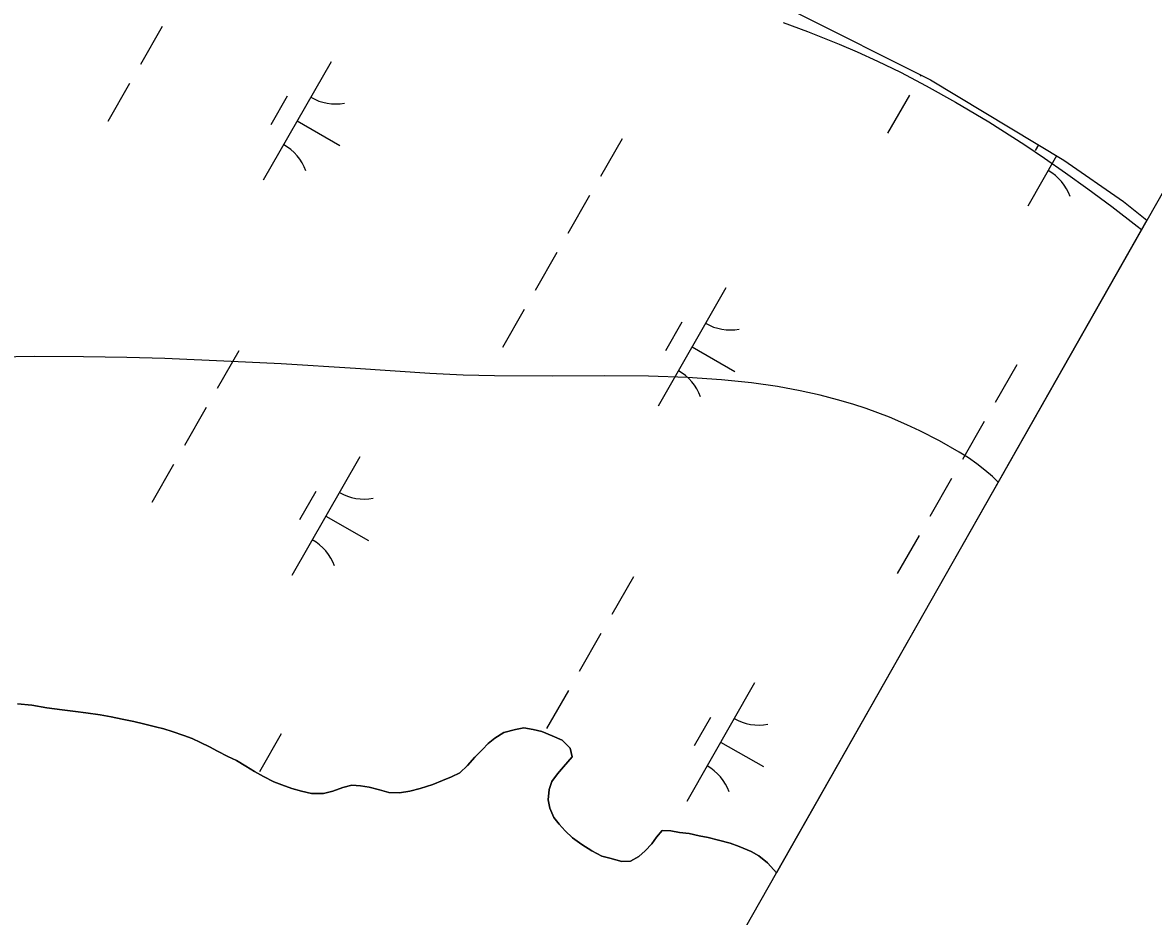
# Model space of a CAD drawing. Extents: x 3930721 to 3950824, y 220441 to 242861.
# Drawn here: x 3946155.7 to 3946569.2, y 230839.4 to 231166.4 of the extents above; entities that cross this region are included whole.
import ezdxf

# ---------------------------------------------------------------- set-up
doc = ezdxf.new("R2010")
doc.units = 0
for name, color, linetype in [('V-GRID-FRAM', 7, 'Continuous'), ('V-SITE-VEGE', 7, 'Continuous'), ('V-TOPO-SHOR', 7, 'Continuous'), ('V-WETL-SWMP', 7, 'Continuous')]:
    doc.layers.add(name, color=color, linetype=linetype)

msp = doc.modelspace()

# ---------------------------------------------------------------- linework, layer by layer
at = {"layer": 'V-GRID-FRAM'}
msp.add_lwpolyline([(3948829.04, 235080.94), (3941569.42, 222286.79), (3934009.8, 226348.12), (3941449.59, 239338.56), (3948829.04, 235080.94)], dxfattribs=at)
at = {"layer": 'V-SITE-VEGE'}
for p, q in [((3946433.82, 231166.4), (3946442.71, 231163.19)), ((3946442.71, 231163.19), (3946454.36, 231158.54)), ((3946454.36, 231158.54), (3946460.92, 231155.7)), ((3946460.92, 231155.7), (3946468.35, 231152.31)), ((3946468.35, 231152.31), (3946476.74, 231148.23)), ((3946476.74, 231148.23), (3946486.21, 231143.3)), ((3946486.21, 231143.3), (3946496.92, 231137.35)), ((3946496.92, 231137.35), (3946509.02, 231130.14)), ((3946509.02, 231130.14), (3946522.23, 231121.69)), ((3946522.23, 231121.69), (3946529.46, 231116.83)), ((3946529.46, 231116.83), (3946537.14, 231111.47)), ((3946537.14, 231111.47), (3946545.32, 231105.59)), ((3946545.32, 231105.59), (3946554.05, 231099.11)), ((3946554.05, 231099.11), (3946563.36, 231091.97)), ((3946563.36, 231091.97), (3946564.92, 231090.72)), ((3946564.92, 231090.72), (3946512.5, 230998.34)), ((3946159.94, 231044.25), (3946139.29, 231043.94)), ((3946178.03, 231044.18), (3946159.94, 231044.25)), ((3946193.88, 231043.89), (3946178.03, 231044.18)), ((3946207.76, 231043.48), (3946193.88, 231043.89)), ((3946232.04, 231042.48), (3946207.76, 231043.48)), ((3946250.24, 231041.52), (3946232.04, 231042.48)), ((3946277.51, 231039.87), (3946250.24, 231041.52)), ((3946304.71, 231038.06), (3946277.51, 231039.87)), ((3946316.9, 231037.44), (3946304.71, 231038.06)), ((3946328.31, 231037.15), (3946316.9, 231037.44)), ((3946349.68, 231037.1), (3946328.31, 231037.15)), ((3946368.35, 231037.19), (3946349.68, 231037.1)), ((3946384.65, 231037.07), (3946368.35, 231037.19)), ((3946398.9, 231036.6), (3946384.65, 231037.07)), ((3946411.36, 231035.78), (3946398.9, 231036.6)), ((3946422.25, 231034.64), (3946411.36, 231035.78)), ((3946431.76, 231033.26), (3946422.25, 231034.64)), ((3946440.09, 231031.72), (3946431.76, 231033.26)), ((3946447.37, 231030.09), (3946440.09, 231031.72)), ((3946453.73, 231028.42), (3946447.37, 231030.09)), ((3946459.3, 231026.78), (3946453.73, 231028.42)), ((3946464.17, 231025.18), (3946459.3, 231026.78)), ((3946472.69, 231022.01), (3946464.17, 231025.18)), ((3946479.08, 231019.3), (3946472.69, 231022.01)), ((3946483.86, 231017.07), (3946479.08, 231019.3)), ((3946491.04, 231013.4), (3946483.86, 231017.07)), ((3946498.22, 231009.31), (3946491.04, 231013.4)), ((3946501.58, 231007.17), (3946498.22, 231009.31)), ((3946504.72, 231004.95), (3946501.58, 231007.17)), ((3946507.65, 231002.66), (3946504.72, 231004.95)), ((3946510.38, 231000.32), (3946507.65, 231002.66)), ((3946512.5, 230998.34), (3946510.38, 231000.32))]:
    msp.add_line(p, q, dxfattribs=at)
at = {"layer": 'V-TOPO-SHOR'}
for points in [[(3945653.59, 231186.62), (3945681.82, 231182.95), (3945713.99, 231181.88), (3945757.31, 231183.71), (3945815.01, 231191.99), (3945903.67, 231203.6), (3945997.68, 231215.97), (3946019.57, 231217.36), (3946060.34, 231218.24), (3946092.73, 231217.63), (3946116.97, 231217.41), (3946177.6, 231211.97), (3946297.23, 231202.46), (3946352.05, 231196.72), (3946374.23, 231192.76), (3946398.06, 231186.24), (3946437.6, 231170.56), (3946487.71, 231145.44), (3946536.47, 231116.11), (3946558.3, 231100.95), (3946566.84, 231094.1)], [(3946153.83, 230917.15), (3946159.07, 230916.71), (3946164.65, 230915.79), (3946170.22, 230915.02), (3946175.14, 230914.42), (3946178.91, 230913.96), (3946184.15, 230913.2), (3946188.09, 230912.42), (3946192.19, 230911.64), (3946196.45, 230910.71), (3946199.9, 230909.92), (3946204.33, 230908.82), (3946207.45, 230908.03), (3946210.4, 230907.08), (3946214.67, 230905.65), (3946217.79, 230904.54), (3946220.76, 230903.09), (3946224.05, 230901.49), (3946227.01, 230899.89), (3946230.79, 230897.96), (3946233.92, 230896.52), (3946237.38, 230894.43), (3946240.5, 230892.49), (3946243.8, 230890.56), (3946247.58, 230888.63), (3946250.54, 230887.52), (3946254.16, 230886.24)], [(3946254.16, 230886.24), (3946257.76, 230885.3), (3946261.38, 230884.36), (3946265.79, 230884.4), (3946269.23, 230885.25), (3946272.81, 230886.6), (3946276.08, 230887.45), (3946279.35, 230887.15), (3946282.47, 230886.7), (3946286.24, 230885.75), (3946289.69, 230884.8), (3946293.62, 230884.68), (3946297.38, 230885.21), (3946301.13, 230886.23), (3946305.7, 230887.75), (3946309.29, 230889.1), (3946312.55, 230890.44), (3946315.65, 230891.94), (3946318.4, 230894.59), (3946321.15, 230897.73), (3946323.9, 230900.54), (3946326.01, 230902.69), (3946328.45, 230904.68), (3946331.7, 230906.67), (3946335.94, 230907.86), (3946339.05, 230908.38), (3946342.49, 230907.76), (3946345.61, 230907.14), (3946349.39, 230905.54), (3946353.01, 230903.94), (3946355.98, 230901.02), (3946356.67, 230897.76), (3946353.6, 230894.13), (3946351.33, 230891.65), (3946349.23, 230888.84), (3946348.28, 230885.89), (3946347.99, 230882.12), (3946348.51, 230879.02), (3946350.02, 230875.59), (3946352.01, 230873.16), (3946354.16, 230870.73), (3946356.81, 230868.13), (3946360.27, 230865.71), (3946363.89, 230863.46), (3946367.51, 230861.53), (3946370.47, 230860.74), (3946374.9, 230859.48), (3946378.01, 230859.67), (3946381.1, 230861.34), (3946383.37, 230863.49), (3946385.8, 230865.97), (3946387.58, 230868.44), (3946389.68, 230870.92), (3946392.79, 230870.79), (3946395.91, 230870.17), (3946399.51, 230869.71), (3946403.12, 230868.93), (3946406.4, 230868.31), (3946410.18, 230867.36), (3946414.44, 230866.26), (3946417.73, 230864.99), (3946422.17, 230863.23), (3946424.97, 230861.62), (3946428.1, 230859.03), (3946430.42, 230856.44), (3946431.37, 230855.35)]]:
    msp.add_lwpolyline(points, dxfattribs=at)
at = {"layer": 'V-WETL-SWMP'}
for p, q in [((3946437.6, 231170.56), (3946487.71, 231145.44)), ((3946206.79, 231164.95), (3946198.84, 231151.07)), ((3946268.62, 231152.1), (3946243.77, 231108.72)), ((3946484.24, 231147.18), (3946484, 231146.78)), ((3946487.71, 231145.44), (3946536.48, 231116.11)), ((3946194.86, 231144.12), (3946186.91, 231130.24)), ((3946252.48, 231139.45), (3946246.51, 231129.04)), ((3946480.03, 231139.84), (3946472.08, 231125.95)), ((3946256.19, 231130.41), (3946271.81, 231121.46)), ((3946374.99, 231123.94), (3946367.03, 231110.05)), ((3946527.24, 231121.66), (3946526.05, 231119.58)), ((3946533.85, 231117.68), (3946523.3, 231099.26)), ((3946536.48, 231116.11), (3946558.3, 231100.95)), ((3946363.06, 231103.11), (3946355.11, 231089.23)), ((3946558.3, 231100.95), (3946566.84, 231094.1)), ((3946566.84, 231094.1), (3946431.37, 230855.35)), ((3946351.13, 231082.28), (3946343.18, 231068.4)), ((3946412.96, 231069.44), (3946388.11, 231026.05)), ((3946339.2, 231061.46), (3946331.25, 231047.57)), ((3946396.82, 231056.78), (3946390.86, 231046.37)), ((3946234.82, 231046.39), (3946226.87, 231032.5)), ((3946400.53, 231047.74), (3946416.15, 231038.8)), ((3946519.33, 231041.27), (3946511.38, 231027.39)), ((3946222.9, 231025.56), (3946214.94, 231011.68)), ((3946507.4, 231020.44), (3946499.45, 231006.56)), ((3946210.97, 231004.73), (3946203.02, 230990.85)), ((3946279.09, 231007.55), (3946254.24, 230964.16)), ((3946495.47, 230999.62), (3946487.52, 230985.73)), ((3946262.95, 230994.89), (3946256.99, 230984.48)), ((3946266.67, 230985.85), (3946282.29, 230976.91)), ((3946483.54, 230978.79), (3946475.59, 230964.91)), ((3946379.16, 230963.72), (3946371.21, 230949.84)), ((3946367.24, 230942.89), (3946359.29, 230929.01)), ((3946355.31, 230922.07), (3946347.36, 230908.18)), ((3946423.43, 230924.88), (3946398.58, 230881.49)), ((3946159.07, 230916.71), (3946153.83, 230917.15)), ((3946164.65, 230915.79), (3946159.07, 230916.71)), ((3946170.22, 230915.02), (3946164.65, 230915.79)), ((3946175.14, 230914.42), (3946170.22, 230915.02)), ((3946178.91, 230913.96), (3946175.14, 230914.42)), ((3946184.15, 230913.2), (3946178.91, 230913.96)), ((3946188.09, 230912.42), (3946184.15, 230913.2)), ((3946192.19, 230911.64), (3946188.09, 230912.42)), ((3946196.45, 230910.71), (3946192.19, 230911.64)), ((3946199.9, 230909.92), (3946196.45, 230910.71)), ((3946204.33, 230908.82), (3946199.9, 230909.92)), ((3946407.29, 230912.23), (3946401.33, 230901.81)), ((3946207.45, 230908.03), (3946204.33, 230908.82)), ((3946210.4, 230907.08), (3946207.45, 230908.03)), ((3946214.67, 230905.65), (3946210.4, 230907.08)), ((3946217.79, 230904.54), (3946214.67, 230905.65)), ((3946250.27, 230906.17), (3946242.32, 230892.28)), ((3946331.7, 230906.67), (3946328.45, 230904.68)), ((3946335.94, 230907.86), (3946331.7, 230906.67)), ((3946339.05, 230908.38), (3946335.94, 230907.86)), ((3946342.49, 230907.76), (3946339.05, 230908.38)), ((3946345.61, 230907.14), (3946342.49, 230907.76)), ((3946349.39, 230905.54), (3946345.61, 230907.14)), ((3946353.01, 230903.94), (3946349.39, 230905.54)), ((3946220.76, 230903.09), (3946217.79, 230904.54)), ((3946224.05, 230901.49), (3946220.76, 230903.09)), ((3946227.01, 230899.88), (3946224.05, 230901.49)), ((3946326.01, 230902.69), (3946323.91, 230900.54)), ((3946328.45, 230904.68), (3946326.01, 230902.69)), ((3946355.98, 230901.03), (3946353.01, 230903.94)), ((3946411.01, 230903.19), (3946426.63, 230894.24)), ((3946230.79, 230897.96), (3946227.01, 230899.88)), ((3946233.92, 230896.52), (3946230.79, 230897.96)), ((3946321.15, 230897.73), (3946318.4, 230894.59)), ((3946323.91, 230900.54), (3946321.15, 230897.73)), ((3946353.6, 230894.13), (3946356.67, 230897.76)), ((3946356.67, 230897.76), (3946355.98, 230901.03)), ((3946237.38, 230894.42), (3946233.92, 230896.52)), ((3946240.5, 230892.49), (3946237.38, 230894.42)), ((3946318.4, 230894.59), (3946315.64, 230891.94)), ((3946351.33, 230891.65), (3946353.6, 230894.13)), ((3946243.8, 230890.56), (3946240.5, 230892.49)), ((3946247.58, 230888.63), (3946243.8, 230890.56)), ((3946309.29, 230889.1), (3946305.7, 230887.75)), ((3946312.55, 230890.44), (3946309.29, 230889.1)), ((3946315.64, 230891.94), (3946312.55, 230890.44)), ((3946348.28, 230885.89), (3946349.23, 230888.85)), ((3946349.23, 230888.85), (3946351.33, 230891.65)), ((3946250.54, 230887.52), (3946247.58, 230888.63)), ((3946254.16, 230886.24), (3946250.54, 230887.52)), ((3946257.77, 230885.3), (3946254.16, 230886.24)), ((3946261.38, 230884.35), (3946257.77, 230885.3)), ((3946269.22, 230885.25), (3946265.79, 230884.4)), ((3946272.81, 230886.6), (3946269.22, 230885.25)), ((3946276.08, 230887.45), (3946272.81, 230886.6)), ((3946279.35, 230887.15), (3946276.08, 230887.45)), ((3946282.47, 230886.7), (3946279.35, 230887.15)), ((3946286.24, 230885.75), (3946282.47, 230886.7)), ((3946289.69, 230884.8), (3946286.24, 230885.75)), ((3946293.62, 230884.68), (3946289.69, 230884.8)), ((3946297.38, 230885.21), (3946293.62, 230884.68)), ((3946301.13, 230886.23), (3946297.38, 230885.21)), ((3946305.7, 230887.75), (3946301.13, 230886.23)), ((3946347.99, 230882.12), (3946348.28, 230885.89)), ((3946265.79, 230884.4), (3946261.38, 230884.35)), ((3946348.51, 230879.02), (3946347.99, 230882.12)), ((3946350.02, 230875.59), (3946348.51, 230879.02)), ((3946352.01, 230873.16), (3946350.02, 230875.59)), ((3946354.16, 230870.73), (3946352.01, 230873.16)), ((3946356.81, 230868.13), (3946354.16, 230870.73)), ((3946387.58, 230868.44), (3946385.8, 230865.97)), ((3946389.68, 230870.92), (3946387.58, 230868.44)), ((3946392.79, 230870.79), (3946389.68, 230870.92)), ((3946395.91, 230870.17), (3946392.79, 230870.79)), ((3946399.51, 230869.71), (3946395.91, 230870.17)), ((3946403.12, 230868.93), (3946399.51, 230869.71)), ((3946406.4, 230868.31), (3946403.12, 230868.93)), ((3946410.18, 230867.36), (3946406.4, 230868.31)), ((3946360.27, 230865.71), (3946356.81, 230868.13)), ((3946363.89, 230863.46), (3946360.27, 230865.71)), ((3946385.8, 230865.97), (3946383.37, 230863.49)), ((3946414.44, 230866.26), (3946410.18, 230867.36)), ((3946417.73, 230864.99), (3946414.44, 230866.26)), ((3946422.17, 230863.23), (3946417.73, 230864.99)), ((3946367.51, 230861.53), (3946363.89, 230863.46)), ((3946370.47, 230860.74), (3946367.51, 230861.53)), ((3946374.9, 230859.48), (3946370.47, 230860.74)), ((3946381.1, 230861.34), (3946378.01, 230859.67)), ((3946383.37, 230863.49), (3946381.1, 230861.34)), ((3946424.97, 230861.62), (3946422.17, 230863.23)), ((3946428.1, 230859.03), (3946424.97, 230861.62)), ((3946378.01, 230859.67), (3946374.9, 230859.48)), ((3946430.42, 230856.44), (3946428.1, 230859.03)), ((3946431.37, 230855.35), (3946430.42, 230856.44))]:
    msp.add_line(p, q, dxfattribs=at)
for centre, start, end in [((3946270.12, 231154.26), 239.4279, 280.9715), ((3946242.67, 231106.32), 19.4279, 60.9715), ((3946522.2, 231096.87), 19.4279, 60.9715), ((3946414.47, 231071.59), 239.4279, 280.9715), ((3946387.01, 231023.66), 19.4279, 60.9715), ((3946280.6, 231009.7), 239.4279, 280.9715), ((3946253.14, 230961.77), 19.4279, 60.9715), ((3946424.94, 230927.04), 239.4279, 280.9715), ((3946397.49, 230879.1), 19.4279, 60.9715)]:
    msp.add_arc(centre, 17.62, start, end, dxfattribs=at)

doc.saveas('drawing.dxf')
